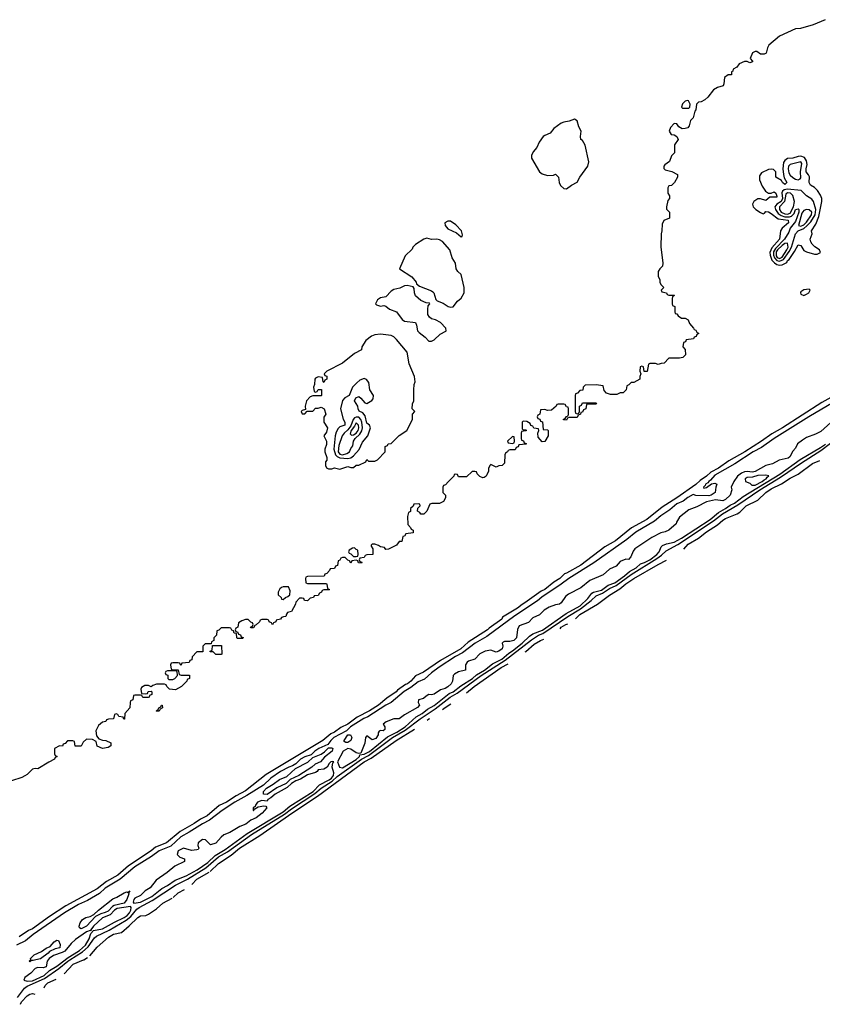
# Model space of a CAD drawing. Header units: inches. Extents: x 2701323 to 2964515, y 494916 to 722124.
# Tile 406 of 656: x 2913795 to 2919748, y 509671 to 516978. Entities that reach past the tile are written whole.
import ezdxf

# ---------------------------------------------------------------- set-up
doc = ezdxf.new("R2010")
doc.units = ezdxf.units.IN
doc.header["$MEASUREMENT"] = 0
doc.layers.add('C9510', color=7, linetype='Continuous')
doc.layers.add('C9511', color=7, linetype='Continuous')

msp = doc.modelspace()

# ---------------------------------------------------------------- linework, layer by layer
at = {"layer": 'C9510', "color": 2}
for points, elevation in [([(2913779.2, 509720.8), (2913830, 509791.4), (2913850, 509804.5), (2913978, 509862), (2914084.2, 509935.8), (2914150.9, 509990), (2914166.7, 510000)], 10), ([(2914005.4, 510000), (2913998.2, 509990), (2913991.1, 509948.9), (2913970, 509940.7), (2913930, 509944.7), (2913910, 509937), (2913877.7, 509902.3), (2913833, 509870), (2913826, 509850), (2913850, 509842.3), (2913890, 509846), (2913975.8, 509884.2), (2914017.1, 509922.9), (2914070, 509953), (2914131.3, 510000)], 14), ([(2913914.6, 510000), (2913895.5, 509995.5), (2913882.8, 509997.2), (2913870, 509986), (2913864, 509990), (2913874.3, 510000)], 10), ([(2914124.5, 509898), (2914191.5, 509968.5), (2914268.4, 510000)], 6), ([(2913976.2, 509794.3), (2913984, 509810), (2914004, 509830), (2914065.2, 509856.6)], 6), ([(2913799.9, 509671.1), (2913809.3, 509690), (2913850, 509734), (2913870, 509746), (2913890, 509751.3), (2913907.9, 509746.6)], 6)]:
    msp.add_lwpolyline(points, dxfattribs=dict(at, elevation=elevation))
at = {"layer": 'C9511', "color": 2}
for points, elevation in [([(2919770, 516978), (2919679.8, 516940.2), (2919586.8, 516913.2), (2919550, 516909.3), (2919430, 516855.1), (2919351.3, 516790), (2919341, 516770), (2919331.3, 516730), (2919318, 516722), (2919290, 516722), (2919262, 516742), (2919250, 516742.7), (2919230, 516732.3), (2919212, 516690), (2919231.3, 516670), (2919230, 516666), (2919210, 516658), (2919190, 516668), (2919170, 516668.7), (2919132, 516650), (2919114, 516626), (2919086.8, 516610), (2919084.7, 516595.3), (2919074, 516590), (2919074, 516570), (2919050, 516568.7), (2919022, 516550), (2919018, 516502), (2919012.7, 516487.3), (2918970, 516475.3), (2918942, 516458), (2918898, 516402), (2918876.8, 516383.2), (2918850, 516368), (2918830, 516366), (2918814, 516350), (2918811.3, 516310), (2918802, 516298), (2918791.3, 516250), (2918771.3, 516230), (2918761, 516190), (2918750, 516175.3), (2918730.7, 516169.3), (2918709, 516169), (2918683.1, 516183.1), (2918670, 516206), (2918650, 516208), (2918622.8, 516177.2), (2918611.3, 516150), (2918626.8, 516126.8), (2918650, 516124.7), (2918670, 516112), (2918678, 516090), (2918651.3, 516050), (2918651, 515990), (2918630, 515968), (2918614.4, 515925.6), (2918579.6, 515900.4), (2918572, 515890), (2918572.7, 515872.7), (2918583.6, 515863.6), (2918631.3, 515851.3), (2918674, 515830), (2918674, 515810), (2918651.3, 515768.7), (2918630, 515748), (2918610, 515746), (2918602, 515730), (2918602, 515690), (2918614, 515670), (2918614, 515650), (2918603.6, 515636.4), (2918592, 515590), (2918592.7, 515572.7), (2918614, 515550), (2918614, 515506), (2918571.6, 515488.4), (2918559.6, 515460.4), (2918558, 515410), (2918552, 515390), (2918551.6, 515291.6), (2918564.7, 515170), (2918562, 515150), (2918542, 515130), (2918531.3, 515110), (2918531.6, 515071.6), (2918542, 515050), (2918542, 515030), (2918550, 515014), (2918572, 514990), (2918554, 514970), (2918558, 514958), (2918591.6, 514951.6), (2918598, 514938), (2918610, 514934), (2918650, 514934), (2918652, 514930), (2918638, 514922), (2918634, 514910), (2918634, 514870), (2918638, 514858), (2918654, 514850), (2918654, 514810), (2918658, 514798), (2918670, 514794), (2918679.6, 514779.6), (2918703.6, 514763.6), (2918730, 514762), (2918754, 514750), (2918763.6, 514723.6), (2918794, 514690), (2918798, 514678), (2918810, 514674), (2918818, 514658), (2918832, 514650), (2918818, 514642), (2918812.7, 514627.3), (2918798, 514622), (2918791.6, 514608.4), (2918738, 514602), (2918732.7, 514587.3), (2918718, 514582), (2918714, 514550), (2918731.6, 514531.6), (2918734, 514490), (2918714, 514470), (2918690, 514466), (2918610, 514466), (2918574, 514430), (2918552.7, 514427.3), (2918530, 514418), (2918510, 514426), (2918470, 514426), (2918458, 514422), (2918450, 514366), (2918427.3, 514367.3), (2918422, 514402), (2918410, 514406), (2918398, 514402), (2918394, 514370), (2918402, 514350), (2918394, 514330), (2918394, 514310), (2918350, 514286), (2918330, 514286), (2918312.7, 514267.3), (2918298, 514262), (2918294, 514230), (2918271.6, 514208.4), (2918250, 514208), (2918223.6, 514196.4), (2918176.4, 514196.4), (2918147.3, 514207.3), (2918130, 514226), (2918122, 514262), (2918070, 514268), (2917990, 514266), (2917974, 514250), (2917971.2, 514228.8), (2917950, 514226), (2917932.7, 514207.3), (2917918, 514202), (2917914, 514190), (2917914, 514070), (2917918, 514058), (2917930, 514054), (2917942, 514058), (2917946, 514070), (2917946, 514110), (2917962, 514118), (2917970, 514134), (2918070, 514134), (2918074, 514130), (2918070, 514126), (2918010, 514126), (2917998, 514122), (2917994, 514090), (2917978, 514082), (2917970, 514066), (2917958, 514062), (2917954, 514050), (2917938, 514042), (2917930, 514026), (2917870, 514026), (2917858, 514022), (2917850, 514006), (2917827.3, 514007.3), (2917827.3, 514012.7), (2917842, 514018), (2917850, 514034), (2917862, 514038), (2917866, 514050), (2917866, 514090), (2917862, 514102), (2917850, 514106), (2917842, 514122), (2917830, 514126), (2917790, 514126), (2917778, 514122), (2917774, 514110), (2917739.6, 514080.4), (2917710, 514078), (2917690, 514086), (2917658, 514082), (2917654, 514050), (2917638, 514042), (2917634, 514030), (2917638, 514018), (2917652.7, 514012.7), (2917658, 513998), (2917672.7, 513992.7), (2917678, 513938), (2917710, 513934), (2917714, 513930), (2917714, 513890), (2917690, 513848), (2917670, 513846), (2917640.4, 513880.4), (2917638, 513910), (2917646, 513930), (2917642, 513942), (2917607.3, 513947.3), (2917602, 513962), (2917587.3, 513967.3), (2917582, 513982), (2917556.4, 513996.4), (2917530, 513998), (2917522, 513990), (2917522, 513942), (2917530, 513934), (2917550, 513934), (2917554, 513930), (2917550, 513926), (2917518, 513922), (2917514, 513910), (2917514, 513870), (2917518, 513858), (2917532.7, 513852.7), (2917538, 513838), (2917552.7, 513832.7), (2917552.7, 513827.3), (2917498, 513822), (2917492.7, 513807.3), (2917478, 513802), (2917470, 513786), (2917430, 513786), (2917418, 513782), (2917414, 513770), (2917398, 513762), (2917394, 513750), (2917390, 513686), (2917374, 513670), (2917350, 513668), (2917330, 513658), (2917290, 513678), (2917282, 513670), (2917272.7, 513647.3), (2917271.6, 513628.4), (2917259.6, 513600.4), (2917254, 513590), (2917239.6, 513580.4), (2917230, 513578), (2917207.3, 513587.3), (2917187.3, 513607.3), (2917182, 513622), (2917170, 513626), (2917150, 513626), (2917110, 513586), (2917050, 513586), (2917042, 513602), (2917030, 513606), (2917018, 513602), (2917014, 513590), (2916972.7, 513547.3), (2916952.7, 513527.3), (2916938, 513522), (2916934, 513510), (2916934, 513470), (2916954, 513450), (2916954, 513430), (2916938, 513402), (2916910, 513388), (2916852.7, 513387.3), (2916838, 513382), (2916814, 513330), (2916792, 513308), (2916770, 513308), (2916762, 513322), (2916746, 513330), (2916747.3, 513352.7), (2916766, 513370), (2916762, 513382), (2916750, 513386), (2916718, 513382), (2916712.7, 513367.3), (2916694, 513350), (2916692.7, 513327.3), (2916678, 513322), (2916672, 513290), (2916672.7, 513232.7), (2916694, 513210), (2916698, 513198), (2916714, 513190), (2916714, 513170), (2916658, 513162), (2916650, 513146), (2916638, 513142), (2916630, 513106), (2916610, 513106), (2916590, 513078), (2916530, 513048), (2916510, 513046), (2916502, 513062), (2916470, 513066), (2916456.4, 513076.4), (2916430, 513086), (2916410, 513086), (2916402, 513078), (2916402, 513070), (2916414, 513050), (2916414, 513010), (2916370, 513006), (2916358, 513002), (2916350, 512986), (2916318, 512982), (2916314, 512970), (2916318, 512958), (2916332.7, 512952.7), (2916330, 512946), (2916307.3, 512947.3), (2916302, 512962), (2916290, 512966), (2916258, 512962), (2916250, 512946), (2916242, 512962), (2916230, 512966), (2916210, 512986), (2916190, 512986), (2916178, 512982), (2916170, 512966), (2916158, 512962), (2916152.7, 512927.3), (2916138, 512922), (2916130, 512906), (2916098, 512902), (2916094, 512890), (2916072.7, 512867.3), (2916058, 512862), (2916052.7, 512847.3), (2915930, 512846), (2915918, 512842), (2915914, 512830), (2915918, 512798), (2915930, 512794), (2916070, 512794), (2916074, 512790), (2916078, 512758), (2916094, 512750), (2916090, 512746), (2916050, 512746), (2916038, 512742), (2916034, 512730), (2916018, 512722), (2916010, 512706), (2915978, 512702), (2915974, 512690), (2915950, 512686), (2915930, 512666), (2915907.3, 512667.3), (2915902, 512682), (2915890, 512686), (2915870, 512686), (2915843.6, 512656.4), (2915839.6, 512640.4), (2915810, 512586), (2915782, 512578), (2915772.7, 512567.3), (2915770, 512548), (2915752.7, 512547.3), (2915738, 512542), (2915730, 512528), (2915698, 512522), (2915694, 512510), (2915678, 512502), (2915670, 512486), (2915662, 512502), (2915646, 512510), (2915642, 512522), (2915630, 512526), (2915590, 512526), (2915578, 512522), (2915574, 512510), (2915550, 512486), (2915538, 512482), (2915530, 512466), (2915510, 512466), (2915508, 512470), (2915522, 512478), (2915526, 512490), (2915522, 512502), (2915510, 512506), (2915490, 512526), (2915470, 512526), (2915443.6, 512516.4), (2915418, 512502), (2915414, 512470), (2915398, 512462), (2915394, 512450), (2915398, 512438), (2915410, 512434), (2915418, 512418), (2915432.7, 512412.7), (2915438, 512398), (2915452.7, 512392.7), (2915450, 512386), (2915410, 512386), (2915406, 512390), (2915402, 512422), (2915386, 512426), (2915382, 512442), (2915367.3, 512447.3), (2915362, 512462), (2915350, 512466), (2915290, 512466), (2915272.7, 512447.3), (2915258, 512442), (2915254, 512410), (2915234, 512390), (2915234, 512370), (2915218, 512362), (2915214, 512346), (2915170, 512346), (2915154, 512330), (2915152.7, 512287.3), (2915110, 512286), (2915074, 512250), (2915072.7, 512227.3), (2915058, 512222), (2915052.7, 512207.3), (2914998, 512202), (2914990, 512186), (2914982, 512202), (2914970, 512206), (2914930, 512206), (2914918, 512202), (2914914, 512190), (2914918, 512158), (2914930, 512154), (2914970, 512154), (2914978, 512118), (2914992.7, 512112.7), (2915054, 512114), (2915054, 512090), (2915038, 512082), (2915034, 512070), (2914994, 512030), (2914950, 512006), (2914906, 512010), (2914886, 512030), (2914882, 512042), (2914870, 512046), (2914810, 512046), (2914783.6, 512036.4), (2914770, 512026), (2914750, 512038), (2914723.6, 512036.4), (2914698, 512022), (2914694, 512010), (2914698, 511978), (2914730, 511974), (2914742, 511978), (2914747.3, 511992.7), (2914770, 511994), (2914774, 511990), (2914774, 511970), (2914758, 511962), (2914754, 511950), (2914748.4, 511948.4), (2914708, 511948), (2914702, 511962), (2914690, 511966), (2914650, 511966), (2914638, 511962), (2914634, 511930), (2914618, 511922), (2914614, 511910), (2914612, 511870), (2914574, 511830), (2914572.7, 511787.3), (2914567.3, 511787.3), (2914562, 511802), (2914530, 511806), (2914522, 511822), (2914510, 511826), (2914498, 511822), (2914491.6, 511788.4), (2914452.7, 511787.3), (2914438, 511782), (2914434, 511770), (2914410, 511766), (2914379.6, 511740.4), (2914359.6, 511700.4), (2914363.6, 511663.6), (2914382, 511642), (2914410, 511631.3), (2914434, 511630), (2914470, 511612), (2914471.2, 511588.8), (2914450, 511578), (2914408.4, 511568.4), (2914370, 511586), (2914362, 511622), (2914335.3, 511635.3), (2914290, 511638), (2914264.7, 511615.3), (2914250, 511586), (2914207.3, 511587.3), (2914202, 511622), (2914190, 511626), (2914150, 511626), (2914132.7, 511607.3), (2914118, 511602), (2914112.7, 511587.3), (2914090, 511588), (2914054, 511570), (2914054, 511530), (2914058, 511518), (2914074, 511510), (2914058, 511502), (2914054, 511490), (2914010, 511468.7), (2913930, 511418), (2913910, 511422), (2913890, 511415.3), (2913850, 511375.3), (2913834, 511366), (2913810, 511354), (2913734, 511330)], 2), ([(2919874, 514210), (2919744, 514136), (2919453, 513950), (2919374.5, 513905.5), (2919298, 513850), (2919172.7, 513770), (2919056.1, 513703.9), (2918979.3, 513650), (2918920.7, 513619.3), (2918890, 513589.7), (2918841.3, 513558.7), (2918810, 513528.3), (2918670.4, 513430), (2918560.3, 513359.7), (2918447.3, 513270), (2918333.8, 513206.2), (2918214, 513110), (2918134.4, 513065.6), (2917957.3, 512930), (2917850.8, 512870), (2917834.9, 512865.1), (2917800.7, 512830), (2917757, 512803), (2917690.5, 512750), (2917662.6, 512737.4), (2917542.8, 512650), (2917521.2, 512638.8), (2917486.8, 512610), (2917376.8, 512543.2), (2917370.6, 512530), (2917276.7, 512463.3), (2917264.9, 512450), (2917122.4, 512357.6), (2917068, 512310), (2916917.2, 512222.8), (2916790, 512137), (2916730.3, 512109.7), (2916694.9, 512070), (2916670.4, 512050), (2916655.6, 512044.4), (2916597.5, 512002.5), (2916587.3, 511990), (2916517.3, 511942.7), (2916455.8, 511890), (2916390, 511848.9), (2916297.4, 511802.6), (2916228, 511750), (2916175.8, 511724.2), (2916130.5, 511690), (2916102.9, 511677.1), (2916042.4, 511630), (2915623, 511377), (2915470, 511254.7), (2915400.6, 511219.4), (2915330, 511171.4), (2915273.9, 511146.1), (2915186, 511070), (2915135.3, 511044.7), (2915090, 511013.3), (2914986.4, 510953.6), (2914884.9, 510870), (2914801.6, 510838.4), (2914770, 510809.7), (2914602, 510698), (2914522, 510630), (2914438, 510582), (2914370, 510528.8), (2914138.3, 510401.7), (2914016.7, 510323.3), (2913890, 510231.8), (2913860.8, 510219.2), (2913790, 510172.3)], 6), ([(2919913.7, 514186.3), (2919648.4, 514031.6), (2919390.4, 513870), (2919297, 513803), (2919234.6, 513770), (2919098.9, 513681.1), (2918950, 513597.1), (2918919.9, 513560.1), (2918905.5, 513550), (2918899.9, 513540.1), (2918882, 513530), (2918879.9, 513520.1), (2918867.3, 513510), (2918870, 513502), (2918890, 513506), (2918925.6, 513534.4), (2918950, 513538.8), (2918964.7, 513530), (2918957.3, 513510), (2918953.4, 513470), (2918924.7, 513450), (2918905.6, 513445.6), (2918810, 513448), (2918790, 513454.5), (2918750, 513433), (2918715.1, 513404.9), (2918670, 513384.4), (2918618.2, 513341.8), (2918550, 513297.2), (2918502.9, 513257.1), (2918366.2, 513173.8), (2918299.3, 513120.7), (2918053.2, 512946.8), (2917868.8, 512831.2), (2917811.9, 512788.1), (2917667.9, 512692.1), (2917635.7, 512664.3), (2917466.6, 512553.4), (2917258.7, 512401.3), (2917174.3, 512350), (2917080.6, 512279.4), (2917028.1, 512251.9), (2916905.9, 512174.1), (2916849, 512131), (2916797, 512083), (2916750, 512063.5), (2916697.3, 512022.7), (2916647.9, 511992.1), (2916550.3, 511909.7), (2916510, 511890.8), (2916376.6, 511803.4), (2916348.5, 511791.5), (2916249.2, 511730.8), (2916219.3, 511700.7), (2916124.9, 511650), (2916102.3, 511630), (2916079.7, 511600.3), (2916013.4, 511570), (2915984.4, 511550), (2915957, 511523), (2915910, 511508.1), (2915877.6, 511490), (2915843.8, 511456.2), (2915819.1, 511440.9), (2915790, 511430.8), (2915730, 511399.3), (2915657.6, 511350), (2915602.9, 511297.1), (2915480.2, 511219.8), (2915390, 511171.6), (2915296.5, 511110), (2915202.2, 511037.8), (2915150, 511010.8), (2915052.7, 510947.3), (2914990, 510913.5), (2914915.6, 510844.4), (2914830, 510809.7), (2914773, 510767), (2914648.7, 510691.3), (2914540, 510600), (2914430, 510533.1), (2914387.4, 510492.6), (2914297.7, 510442.3), (2914230, 510410.8), (2914126, 510350), (2913893.7, 510190), (2913837, 510143), (2913770, 510110.8)], 10), ([(2919835.8, 514010), (2919737.5, 513922.5), (2919698.3, 513901.7), (2919630, 513876.8), (2919601.2, 513858.8), (2919563.8, 513830), (2919550, 513799), (2919530, 513777.2), (2919506.8, 513733.2), (2919495.3, 513724.7), (2919427.7, 513710), (2919378.2, 513681.8), (2919330, 513668.5), (2919250, 513625), (2919230, 513620.6), (2919190, 513625.5), (2919170, 513622.4), (2919147.7, 513612.3), (2919120.4, 513590), (2919092.7, 513550), (2919071, 513510), (2919076, 513490), (2919064, 513450), (2919030, 513418.4), (2919010, 513408.1), (2918955.6, 513415.6), (2918890, 513399.4), (2918817.6, 513362.4), (2918758.7, 513341.3), (2918690, 513286), (2918667.7, 513250), (2918664, 513236), (2918610.7, 513190), (2918582.9, 513177.1), (2918550, 513169.7), (2918483.8, 513136.2), (2918357.3, 513050), (2918345.7, 513034.3), (2918328.3, 512991.7), (2918310, 512973.2), (2918290, 512974), (2918250, 512957.4), (2918218.2, 512921.8), (2918170, 512899.7), (2918122.2, 512857.8), (2918024.5, 512815.5), (2917957.8, 512762.2), (2917865.7, 512714.3), (2917843, 512697), (2917810.3, 512649.7), (2917799.1, 512640.9), (2917770, 512635.4), (2917722.6, 512617.4), (2917685.2, 512594.8), (2917650, 512561.6), (2917599.9, 512540.1), (2917570, 512505.6), (2917500.7, 512479.3), (2917487.9, 512452.1), (2917480.4, 512390), (2917459.1, 512370), (2917430, 512363.1), (2917390, 512364.5), (2917381.1, 512358.9), (2917373.4, 512350), (2917377.6, 512330), (2917373.7, 512310), (2917350, 512291.6), (2917330, 512285.1), (2917290, 512299.2), (2917248, 512292), (2917208, 512272), (2917170, 512233.6), (2917123.1, 512216.9), (2917114, 512210), (2917102.8, 512190), (2917102, 512150), (2917050, 512138), (2917019.3, 512120.7), (2917010.7, 512110), (2917006, 512070), (2916994.9, 512050), (2916970, 512027.8), (2916950, 512014.7), (2916915.8, 512004.2), (2916870, 511973.2), (2916850, 511966.6), (2916830, 511969), (2916810, 511959), (2916790, 511939.3), (2916752, 511930), (2916750.7, 511910), (2916759.5, 511890), (2916746.6, 511873.4), (2916650, 511818.7), (2916610.3, 511789.7), (2916570, 511789.7), (2916512, 511768), (2916490.8, 511750), (2916502.8, 511730), (2916504, 511710), (2916490, 511700.7), (2916470, 511702.7), (2916461.6, 511698.4), (2916454.2, 511685.8), (2916452.9, 511670), (2916437, 511643), (2916410, 511634.8), (2916370, 511662.9), (2916359.5, 511650), (2916354.7, 511610), (2916325.1, 511534.9), (2916310, 511532), (2916290, 511538), (2916250, 511564.1), (2916230, 511568.7), (2916194.9, 511550), (2916151.3, 511470), (2916166, 511430), (2916190, 511424.9), (2916290, 511487.9), (2916314.3, 511510), (2916317.2, 511522.8), (2916350, 511528), (2916390, 511548.4), (2916523.9, 511656.1), (2916591.8, 511690), (2916654.2, 511730), (2916736.1, 511803.9), (2916781.2, 511830), (2916818.9, 511861.1), (2916870, 511888.1), (2916981.6, 511978.4), (2917010.9, 511990), (2917066.5, 512033.5), (2917154.2, 512090), (2917184.1, 512115.9), (2917242.8, 512150), (2917302.1, 512197.9), (2917370, 512232.6), (2917422.1, 512277.9), (2917450, 512294.3), (2917520.9, 512350), (2917576.6, 512403.4), (2917600.4, 512419.6), (2917672.9, 512447.1), (2917848.6, 512571.4), (2917951, 512629), (2918010, 512683.5), (2918039, 512721), (2918051.2, 512728.8), (2918110, 512744.5), (2918159.3, 512780.7), (2918210, 512798.6), (2918280.7, 512850), (2918317.1, 512882.9), (2918367.6, 512910), (2918399.6, 512940.4), (2918430.3, 512950.3), (2918467.8, 512970), (2918520.3, 513010), (2918538, 513030), (2918552.9, 513067.1), (2918563.8, 513076.2), (2918592, 513088), (2918650, 513101.4), (2918702.7, 513130), (2918916.2, 513270), (2918979, 513321), (2919030.7, 513349.3), (2919064.4, 513375.6), (2919098, 513390), (2919161.5, 513438.5), (2919434, 513606), (2919584.9, 513715.1), (2919735.6, 513804.4), (2919771.2, 513828.8)], 14), ([(2914166.7, 510000), (2914260.7, 510059.3), (2914303.2, 510096.8), (2914350, 510163.6), (2914363.9, 510176.1), (2914458, 510222), (2914584, 510296), (2914618.1, 510321.9), (2914663.8, 510376.2), (2914680.5, 510390), (2914778.3, 510441.7), (2914950, 510555.4), (2915039.6, 510600.4), (2915176.3, 510683.7), (2915270, 510765), (2915336.5, 510803.5), (2915514.7, 510930), (2915758.4, 511081.6), (2915810, 511120.8), (2915984.1, 511235.9), (2916030, 511274.8), (2916112.3, 511327.7), (2916150, 511361.5), (2916330, 511490.1), (2916381.3, 511518.7), (2916559.3, 511650), (2916654.9, 511705.1), (2916766.4, 511790), (2916876.3, 511863.7), (2916989.1, 511950.9), (2917039.5, 511980.5), (2917216.8, 512110), (2917394.7, 512225.3), (2917590, 512376.3), (2917644, 512410), (2917676.3, 512423.7), (2917861, 512550), (2917953.6, 512606.4), (2918032.6, 512667.4), (2918070, 512702.2), (2918118.2, 512721.8), (2918170, 512756.3), (2918220.1, 512779.9), (2918330, 512861.3), (2918520.5, 512979.5), (2918555.9, 513004.1), (2918590, 513036.5), (2918675.7, 513084.3), (2918940.3, 513259.7), (2919008.7, 513310), (2919122.1, 513377.9), (2919284.2, 513490), (2919437.9, 513582.1), (2919594, 513690), (2919738.3, 513781.7), (2919810, 513835.5)], 10), ([(2918720.5, 513048.8), (2918753.9, 513086.1), (2918829.4, 513130), (2918890, 513177.6), (2918970, 513228.2), (2919010, 513263.8), (2919030, 513275.8), (2919117.2, 513310), (2919136.6, 513323.4), (2919182.7, 513370), (2919270, 513412.7), (2919330, 513468.2), (2919370, 513496.4), (2919445.9, 513534.1), (2919510, 513576.4), (2919570, 513606), (2919676.6, 513683.4), (2919729.7, 513706)], 6), ([(2917917.5, 512532.4), (2917950, 512564.4), (2918079.5, 512640.5), (2918170, 512708.4), (2918245.9, 512754.1), (2918290, 512790.3), (2918349.5, 512830), (2918530, 512935.8), (2918592.3, 512966.4)], 6), ([(2917802.7, 512458.5), (2917812.3, 512470), (2917845.2, 512490), (2917860.5, 512495.7)], 6), ([(2917544.9, 512286.4), (2917549.8, 512290.2), (2917610, 512344.4), (2917657.2, 512370), (2917681.8, 512380.7)], 6), ([(2917108.2, 511981.8), (2917167, 512030), (2917365.6, 512170), (2917418.3, 512198.1)], 6), ([(2916931.8, 511858.7), (2916950, 511874), (2916992.5, 511901.1)], 6), ([(2916818.1, 511779.4), (2916830, 511788.4), (2916837.3, 511792.8)], 6), ([(2915208.8, 510656.1), (2915270, 510717), (2915363, 510777), (2915425.6, 510830), (2915576.5, 510923.5), (2915813.3, 511090), (2916004.3, 511215.7), (2916349.7, 511470), (2916401.2, 511498.8), (2916587.6, 511630), (2916723.4, 511713.3)], 6), ([(2915071.7, 510560.3), (2915110, 510599.5), (2915201, 510650.7)], 6), ([(2914932.5, 510462.9), (2914970, 510499.3), (2915017.3, 510522.2)], 6), ([(2914131.3, 510000), (2914147.6, 510012.4), (2914238.5, 510070), (2914282.3, 510110), (2914310, 510158), (2914323, 510197), (2914341.2, 510218.8), (2914410, 510230.3), (2914498.8, 510281.2), (2914570, 510315.3), (2914591.6, 510330), (2914608.8, 510350), (2914619.1, 510370), (2914622, 510390), (2914616.5, 510396.5), (2914517.5, 510382.5), (2914497.5, 510370), (2914465.4, 510334.6), (2914408.1, 510311.9), (2914342.4, 510250), (2914323.6, 510223.6), (2914323.6, 510216.4), (2914318.6, 510218.6), (2914290, 510207.8), (2914208.5, 510151.5), (2914177.3, 510122.7), (2914130, 510065.5), (2914110, 510054.7), (2914046.2, 510033.8), (2914012.6, 510010), (2914005.4, 510000)], 14), ([(2914315.1, 510031.3), (2914370, 510096), (2914453.2, 510170), (2914490.6, 510190.6), (2914550, 510204), (2914607.7, 510252.3), (2914670, 510316.3), (2914690, 510327.3), (2914730, 510331.3), (2914750, 510338.8), (2914810, 510378.8), (2914857.2, 510422.8), (2914926.3, 510458.6)], 6), ([(2913874.3, 510000), (2913877.2, 510002.8), (2913875.1, 510010), (2913902.3, 510037.7), (2913957.3, 510062.7), (2913990, 510088), (2914020.2, 510099.8), (2914050, 510134.8), (2914070, 510146), (2914083.6, 510143.6), (2914094.4, 510114.4), (2914093.4, 510090), (2914057.3, 510082.7), (2914016.7, 510063.3), (2914005.5, 510050), (2913950, 510008.3), (2913914.6, 510000)], 10), ([(2914268.4, 510000), (2914270, 510000.7), (2914298.3, 510019.5)], 6)]:
    msp.add_lwpolyline(points, dxfattribs=dict(at, elevation=elevation))
for points, elevation in [([(2918750, 516378), (2918730, 516373.2), (2918710, 516354), (2918704.7, 516330), (2918710, 516322), (2918750, 516322), (2918758, 516322), (2918766, 516330), (2918768, 516350), (2918756.4, 516376.4)], 2), ([(2917910, 516239), (2917870, 516224), (2917830, 516218), (2917811.3, 516210), (2917758, 516170), (2917730, 516135.3), (2917690, 516119.3), (2917678.8, 516110), (2917647.3, 516070), (2917630.9, 516029.1), (2917603.8, 515996.2), (2917590.7, 515970), (2917590.7, 515950), (2917651, 515850), (2917670, 515834.8), (2917710, 515821), (2917754.6, 515825.4), (2917770, 515832), (2917791.3, 515810), (2917796, 515770), (2917807.5, 515747.5), (2917830, 515726), (2917850, 515722.8), (2917889.1, 515750.9), (2917930, 515772), (2917948.7, 515810), (2918008.7, 515890), (2918017.2, 515922.8), (2917990, 516048), (2917970, 516082), (2917958, 516090), (2917955.3, 516110), (2917959, 516150), (2917943.2, 516183.2), (2917930, 516228)], 2), ([(2919590, 515965.5), (2919570, 515963.9), (2919530, 515949.8), (2919490, 515947.3), (2919470, 515932.7), (2919460.8, 515919.2), (2919454.9, 515870), (2919459.5, 515830), (2919465.5, 515805.5), (2919484, 515770), (2919470, 515756), (2919453.2, 515770), (2919445.1, 515785.1), (2919402.7, 515810), (2919402.7, 515850), (2919385.4, 515865.4), (2919370, 515869.6), (2919350, 515865.1), (2919297.6, 515842.4), (2919281.6, 515818.4), (2919282, 515790), (2919302.3, 515742.3), (2919325.8, 515705.8), (2919350, 515690.8), (2919370, 515690.8), (2919390, 515701), (2919404.7, 515690), (2919411.9, 515668.1), (2919410, 515662), (2919358, 515662), (2919330, 515635.3), (2919290, 515649), (2919270, 515649), (2919241, 515630), (2919231, 515610), (2919236, 515590), (2919256, 515570), (2919290, 515546.8), (2919310, 515538), (2919319, 515541), (2919330, 515554), (2919348.4, 515551.6), (2919370, 515540.5), (2919420.8, 515500.8), (2919495.5, 515490), (2919498, 515470), (2919450.4, 515430), (2919437.6, 515410), (2919430.2, 515350), (2919374.4, 515285.6), (2919359.7, 515250), (2919361.1, 515230), (2919374.6, 515194.6), (2919392.9, 515172.9), (2919410, 515162), (2919430, 515157.2), (2919450, 515157.8), (2919470, 515167.7), (2919484.4, 515175.6), (2919490, 515190.4), (2919501.7, 515198.3), (2919542.9, 515257.1), (2919570, 515306), (2919590, 515302), (2919610, 515264.7), (2919630, 515256), (2919690, 515238), (2919710, 515238), (2919735.3, 515250), (2919728, 515270), (2919692.9, 515292.9), (2919672.9, 515312.9), (2919662, 515330), (2919659, 515350), (2919674, 515390), (2919668, 515410), (2919700.5, 515459.5), (2919723.3, 515516.7), (2919745.6, 515630), (2919745.1, 515650), (2919735.6, 515675.6), (2919711.5, 515711.5), (2919691.5, 515731.5), (2919661.2, 515750), (2919650, 515768.7), (2919652.3, 515812.3), (2919647, 515827), (2919629.6, 515850), (2919628, 515870), (2919636.1, 515903.9), (2919631.7, 515930), (2919615.1, 515955.1)], 6), ([(2919590, 515922), (2919510, 515904.2), (2919498.4, 515890), (2919494.2, 515870), (2919500.7, 515840.7), (2919510, 515824.2), (2919530, 515806), (2919550, 515795.3), (2919570, 515790.3), (2919584, 515796), (2919590, 515804), (2919585.4, 515850), (2919595.6, 515910)], 10), ([(2919490, 515719.6), (2919465.3, 515714.7), (2919454, 515706), (2919447.8, 515692.2), (2919452.5, 515650), (2919444.3, 515630), (2919410.1, 515609.9), (2919395, 515590), (2919400.6, 515570), (2919420.2, 515540.2), (2919443.7, 515523.7), (2919470, 515516.1), (2919504.5, 515515.5), (2919519.8, 515520.2), (2919539.4, 515540.6), (2919550, 515570.2), (2919570, 515574.6), (2919573.4, 515570), (2919572.9, 515550), (2919550, 515479.7), (2919508.8, 515430), (2919499.9, 515400.1), (2919467, 515350), (2919400.4, 515279.6), (2919385.8, 515254.2), (2919385.1, 515230), (2919393.4, 515210), (2919410, 515191.9), (2919430, 515185.1), (2919460.5, 515199.5), (2919502.9, 515257.1), (2919519.6, 515290), (2919549, 515390), (2919569.4, 515410), (2919610, 515428.6), (2919632.6, 515447.4), (2919661.9, 515478.1), (2919694.7, 515530), (2919699.1, 515570), (2919682.4, 515630), (2919670, 515645.1), (2919632, 515670), (2919591, 515711)], 10), ([(2919490, 515694.3), (2919476.7, 515683.3), (2919466.6, 515630), (2919431.8, 515590), (2919429.5, 515570), (2919442.9, 515550), (2919470, 515536.8), (2919490, 515535.1), (2919510, 515542.6), (2919534.3, 515590), (2919541.2, 515630), (2919530, 515672.8), (2919512.8, 515690)], 14), ([(2919630, 515569), (2919610, 515561.8), (2919597.1, 515542.9), (2919570.4, 515450.4), (2919590, 515445.9), (2919610, 515456), (2919630, 515474.2), (2919668.4, 515530), (2919670.5, 515550.5), (2919650, 515567.9)], 14), ([(2916990, 515483.7), (2916970, 515482.7), (2916948.3, 515471.7), (2916950.8, 515450), (2916970, 515424.9), (2917035.1, 515395.1), (2917070, 515367.7), (2917078, 515370), (2917078.6, 515381.4), (2917071.6, 515410), (2917030, 515456.2)], 2), ([(2916816, 515356), (2916792, 515350), (2916731, 515310), (2916712, 515290), (2916706, 515274), (2916654.4, 515225.6), (2916612, 515130), (2916702.8, 515070), (2916734.8, 515030), (2916738, 515018), (2916760.7, 515000.7), (2916850, 514965.5), (2916858.6, 514958.6), (2916867.7, 514950), (2916882, 514902), (2916890.9, 514890.9), (2916934.9, 514874.9), (2916972, 514850), (2916990, 514844.9), (2917010, 514846.8), (2917042, 514890), (2917070, 514911.3), (2917092.3, 514950), (2917092, 514990), (2917070, 515088), (2917044, 515110), (2917033.2, 515130), (2917026.6, 515170), (2917002.7, 515210), (2916984.5, 515270), (2916931.4, 515331.4), (2916910, 515344), (2916890, 515348.7), (2916850, 515348)], 2), ([(2919490, 515318.4), (2919470, 515317), (2919450, 515303), (2919415.7, 515270), (2919405.6, 515254.4), (2919405.6, 515225.6), (2919414.3, 515214.3), (2919430, 515205.6), (2919450, 515215.9), (2919485.4, 515270), (2919494.3, 515290)], 14), ([(2916670, 515005.2), (2916650, 515004), (2916614.4, 514985.6), (2916570, 514976), (2916550, 514964), (2916510, 514922), (2916470, 514914), (2916450, 514898), (2916434, 514870), (2916442, 514862), (2916470, 514851.3), (2916496.9, 514856.9), (2916510, 514852), (2916538, 514830), (2916590, 514810.7), (2916632.7, 514752.7), (2916650, 514740.7), (2916730, 514731), (2916738.8, 514710), (2916746, 514670), (2916756.8, 514656.8), (2916801.4, 514621.4), (2916830, 514592), (2916850, 514591.3), (2916870, 514602), (2916914.6, 514645.4), (2916954.6, 514665.4), (2916958, 514670), (2916955.3, 514690), (2916915.3, 514730), (2916878, 514750), (2916850, 514757.2), (2916834, 514770), (2916822.7, 514790), (2916822.7, 514830), (2916825.2, 514854.8), (2916838, 514870), (2916834.6, 514874.6), (2916810, 514877.2), (2916770, 514894.5), (2916729.7, 514929.7), (2916722.7, 514950), (2916722, 514982), (2916714.6, 514994.6)], 2), ([(2919650, 514978), (2919610, 514974), (2919590, 514958), (2919586.8, 514950), (2919590, 514942), (2919610, 514931.3), (2919630, 514941), (2919648, 514950), (2919658, 514970)], 6), ([(2916470, 514643.7), (2916430, 514639.3), (2916404.7, 514630), (2916363.4, 514596.6), (2916332, 514550), (2916331.3, 514528.7), (2916278, 514502), (2916190, 514428.7), (2916074, 514370), (2916054, 514350), (2916058, 514338), (2916072.7, 514332.7), (2916074, 514310), (2916058, 514302), (2916050, 514286), (2916046, 514290), (2916042, 514322), (2916010, 514328), (2915990, 514318), (2915984.7, 514310), (2915982, 514270), (2915974, 514250), (2915978, 514218), (2915990, 514214), (2916002, 514218), (2916010, 514234), (2916032.7, 514232.7), (2916034, 514190), (2916030, 514186), (2915970, 514186), (2915950, 514178), (2915922, 514150), (2915912, 514110), (2915914, 514086), (2915890, 514078), (2915882, 514070), (2915890, 514054), (2915910, 514054), (2915926, 514074), (2915970, 514074), (2915990, 514094), (2916010, 514094), (2916030, 514102), (2916054, 514090), (2916064.7, 514050), (2916051.6, 514028.4), (2916051.3, 513990), (2916078, 513950), (2916070, 513918), (2916052, 513890), (2916070.8, 513850), (2916070, 513826), (2916058, 513790), (2916058, 513770), (2916072, 513730), (2916074, 513710), (2916063.6, 513696.4), (2916062, 513670), (2916071.6, 513651.6), (2916085.4, 513645.4), (2916110, 513644.7), (2916130, 513651.3), (2916170, 513642), (2916230, 513662), (2916250, 513654), (2916270, 513654), (2916290, 513672), (2916310, 513672), (2916362, 513698), (2916370, 513714), (2916382, 513702), (2916430, 513702), (2916450, 513712), (2916506, 513770), (2916506, 513810), (2916522, 513818), (2916528.4, 513831.6), (2916550, 513834), (2916608.8, 513891.2), (2916666, 513930), (2916708, 514010), (2916708.4, 514051.6), (2916726, 514070), (2916706, 514090), (2916707.3, 514127.3), (2916718, 514150), (2916718, 514230), (2916722, 514270), (2916728.7, 514290), (2916724, 514330), (2916684.5, 514424.5), (2916669, 514510), (2916590, 514605.2), (2916570, 514625.2), (2916550, 514635.1)], 2), ([(2916350, 514316), (2916317.2, 514302.8), (2916295.7, 514284.3), (2916263.8, 514250), (2916239.1, 514190), (2916207.5, 514172.5), (2916189.2, 514150.8), (2916174.7, 514090), (2916193.8, 514013.8), (2916207.7, 513990), (2916206.8, 513970), (2916170, 513955.6), (2916157, 513943), (2916142, 513918), (2916133.8, 513890), (2916124.6, 513790), (2916137.1, 513750), (2916150, 513735.4), (2916170, 513726.4), (2916230, 513720.6), (2916250, 513725.6), (2916270, 513740.2), (2916312.3, 513787.7), (2916336.8, 513843.2), (2916378.4, 513890), (2916397.2, 513950), (2916389.3, 513969.3), (2916370, 513984), (2916357.7, 514037.7), (2916339.4, 514059.4), (2916312.9, 514072.9), (2916305.2, 514090), (2916304, 514110), (2916279.3, 514150), (2916287.2, 514172.8), (2916310, 514180.7), (2916326, 514170), (2916354.4, 514134.4), (2916370, 514130.7), (2916407.8, 514152.2), (2916416.2, 514163.8), (2916418.7, 514190), (2916393, 514230), (2916385.3, 514285.3), (2916368, 514308)], 6), ([(2916290, 514029), (2916277.6, 514022.4), (2916268.5, 514011.5), (2916250, 513963.8), (2916230, 513934.8), (2916202, 513910), (2916187.4, 513890), (2916162.2, 513817.8), (2916156.3, 513770), (2916170, 513754.2), (2916190, 513748.8), (2916222, 513758), (2916240.7, 513770), (2916250, 513794.8), (2916265.1, 513814.9), (2916271.8, 513850), (2916283.1, 513870), (2916318.5, 513901.5), (2916333.8, 513926.2), (2916337.7, 513950), (2916331.5, 513991.5), (2916326.2, 514010), (2916310, 514028.2)], 10), ([(2916290, 513987), (2916278.5, 513961.5), (2916254.5, 513930), (2916245.4, 513905.4), (2916255.6, 513895.6), (2916270, 513896.3), (2916290, 513908.6), (2916306.2, 513930), (2916310.5, 513950), (2916308.1, 513968.1)], 14), ([(2917450, 513886), (2917414, 513850), (2917418, 513838), (2917450, 513834), (2917462, 513838), (2917466, 513850), (2917462, 513882)], 2), ([(2919330, 513598), (2919270, 513596.1), (2919230, 513583.6), (2919190, 513580.7), (2919176.3, 513570), (2919178, 513550), (2919210, 513538), (2919224.4, 513524.4), (2919250, 513524.5), (2919301.7, 513550), (2919315.8, 513564.2), (2919331.2, 513570), (2919338, 513582), (2919352.6, 513592.6)], 18), ([(2916278, 513058), (2916263.6, 513056.4), (2916238, 513042), (2916234, 513030), (2916238, 513018), (2916250, 513014), (2916270, 512994), (2916290, 512994), (2916302, 512998), (2916306, 513010), (2916302, 513042), (2916290, 513046)], 2), ([(2915750, 512768.7), (2915736.9, 512763.1), (2915724.7, 512755.3), (2915712, 512730), (2915712, 512710), (2915734, 512690), (2915738, 512678), (2915750, 512674), (2915766, 512690), (2915783.1, 512696.9), (2915798, 512710), (2915800.4, 512740.4), (2915788, 512768)], 2), ([(2915250, 512266), (2915230, 512286), (2915207.3, 512287.3), (2915207.3, 512292.7), (2915222, 512298), (2915226, 512334), (2915292.7, 512332.7), (2915294, 512270), (2915290, 512266)], 2), ([(2914950, 512146), (2914890, 512146), (2914878, 512142), (2914874, 512130), (2914878, 512118), (2914892.7, 512112.7), (2914894, 512090), (2914902, 512082), (2914930, 512082), (2914946, 512090), (2914966, 512110), (2914962, 512142)], 2), ([(2914810, 511846), (2914806, 511850), (2914822, 511858), (2914826, 511870), (2914842, 511878), (2914846, 511890), (2914851.6, 511891.6), (2914854, 511870), (2914838, 511862), (2914830, 511846)], 2), ([(2916213.6, 511613.6), (2916202, 511622), (2916200.9, 511630), (2916229.6, 511670.4), (2916249.6, 511670.4), (2916257.6, 511650), (2916250, 511629), (2916230, 511615.1)], 10), ([(2915630, 511228.6), (2915604, 511230), (2915603.7, 511250), (2915625.6, 511274.4), (2915676.1, 511303.9), (2915721.2, 511338.8), (2915777.4, 511362.6), (2915840.1, 511419.9), (2915932, 511468), (2915970, 511503), (2916031.7, 511528.3), (2916056.1, 511543.9), (2916086.6, 511573.4), (2916110, 511575.5), (2916118.8, 511570), (2916112.4, 511550), (2916055.1, 511504.9), (2916025.5, 511470), (2915987.1, 511452.9), (2915961.1, 511430), (2915865.3, 511370), (2915800.3, 511339.7), (2915770.6, 511309.4), (2915702.6, 511277.4)], 10), ([(2916114, 511474), (2916102, 511470), (2916090, 511458), (2916074.8, 511430), (2916050, 511416.9), (2916010, 511411.6), (2916002, 511398), (2915988.7, 511391.3), (2915930, 511372.8), (2915877.1, 511342.9), (2915844.2, 511330), (2915811.9, 511310), (2915779.6, 511280.4), (2915688.7, 511231.3), (2915657.6, 511202.4), (2915636.4, 511190), (2915630, 511179.3), (2915590, 511183.5), (2915558.4, 511170), (2915544.2, 511150), (2915542, 511138), (2915526.7, 511130), (2915526.8, 511110), (2915530, 511108.2), (2915538, 511122), (2915563.3, 511136.7), (2915604.9, 511144.9), (2915621, 511141), (2915627.3, 511130), (2915594, 511090), (2915550, 511056), (2915510, 511037.8), (2915471.7, 511008.3), (2915428.2, 510991.8), (2915353.8, 510946.2), (2915310, 510928.1), (2915288.4, 510911.6), (2915250, 510867.3), (2915210, 510855.5), (2915172.4, 510892.4), (2915150, 510893.3), (2915119.7, 510870), (2915115.5, 510850), (2915123.8, 510830), (2915119.2, 510820.8), (2915110, 510816.2), (2915070, 510811.8), (2915010, 510829.7), (2914969.2, 510810.8), (2914964, 510784), (2914983.4, 510763.4), (2915017.3, 510750), (2915016.3, 510730), (2914944.6, 510695.4), (2914888.4, 510650), (2914806.6, 510593.4), (2914763.7, 510536.3), (2914726.5, 510513.5), (2914690, 510477.6), (2914650, 510458.4), (2914641.6, 510450), (2914636, 510430), (2914642.5, 510422.5), (2914690, 510429.4), (2914776, 510470), (2914848.9, 510531.1), (2914890, 510552.3), (2914948.4, 510591.6), (2915030, 510624.6), (2915111.8, 510668.2), (2915190, 510724.2), (2915243.9, 510776.1), (2915319.6, 510820.4), (2915482.3, 510937.7), (2915750, 511099.8), (2915799.7, 511140.3), (2915970.6, 511249.4), (2916019.7, 511300.3), (2916090, 511336.1), (2916107.3, 511350), (2916121.6, 511370), (2916125.1, 511390), (2916112.7, 511430), (2916118, 511462), (2916126, 511470)], 14), ([(2914252, 510232), (2914239.5, 510239.5), (2914235.8, 510250), (2914244.5, 510275.5), (2914260.6, 510299.4), (2914284.7, 510315.3), (2914317.2, 510322.8), (2914343.6, 510336.4), (2914378.4, 510370), (2914485.4, 510454.6), (2914514.6, 510465.4), (2914570, 510498), (2914590, 510504.9), (2914598, 510502), (2914612.7, 510512.7), (2914602, 510498), (2914604.9, 510490), (2914588.8, 510450), (2914570, 510422.7), (2914496.3, 510403.7), (2914482.8, 510397.2), (2914450, 510363.5), (2914430, 510351.3), (2914397, 510343), (2914356.4, 510323.6), (2914290, 510249.8)], 10)]:
    msp.add_lwpolyline(points, close=True, dxfattribs=dict(at, elevation=elevation))

doc.saveas('drawing.dxf')
